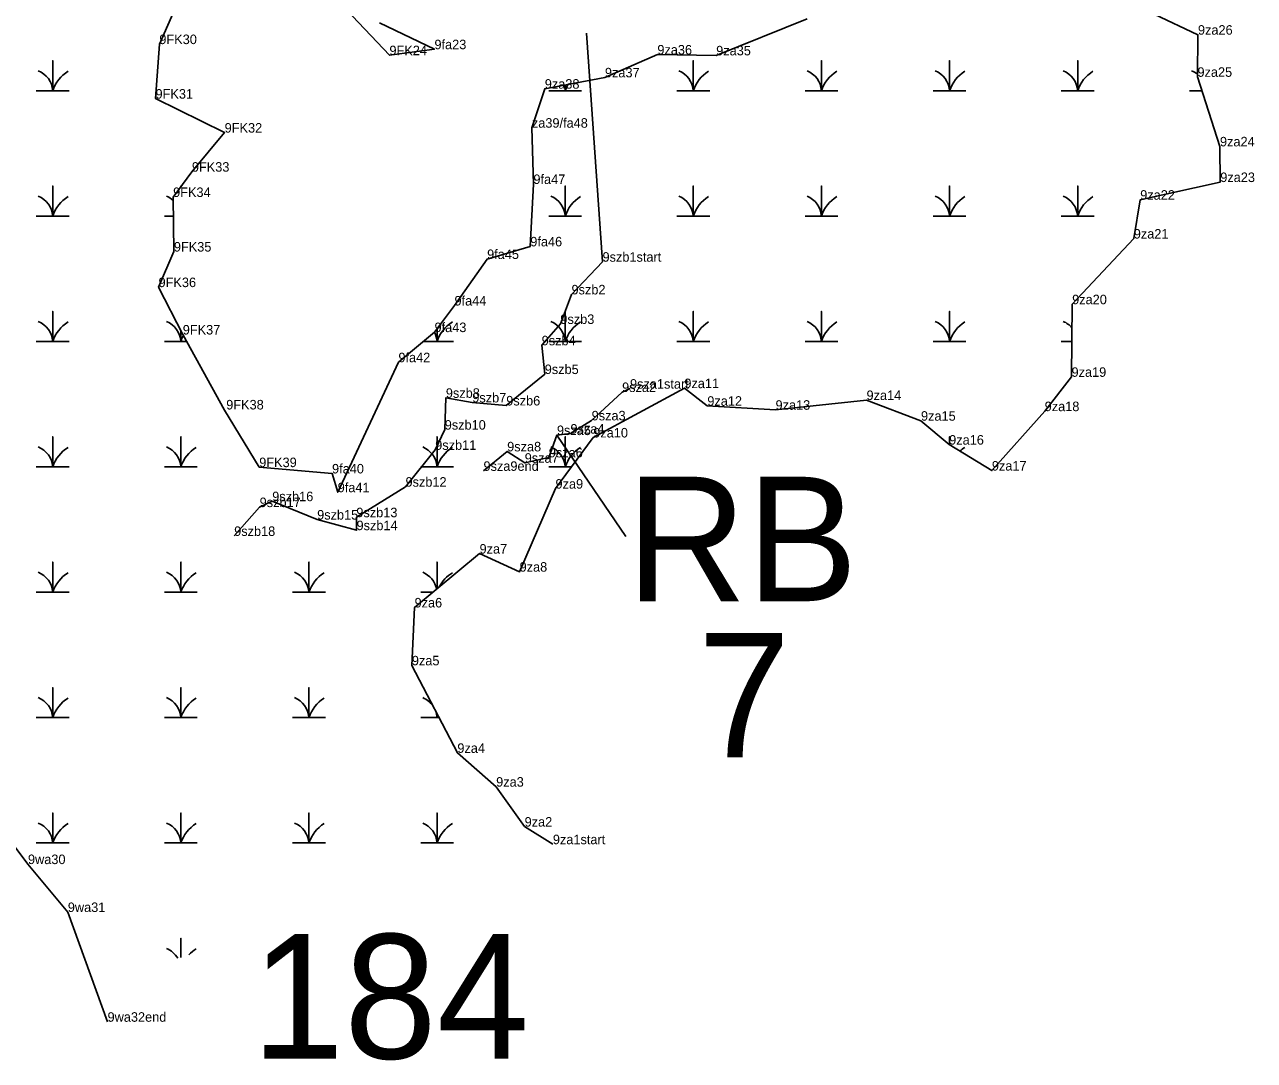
# Model space of a CAD drawing. Extents: x 2072529 to 2268796, y 436423 to 470406.
# Drawn here: x 2212551 to 2213196, y 449099 to 449643 of the extents above; entities that cross this region are included whole.
import ezdxf

# ---------------------------------------------------------------- set-up
doc = ezdxf.new("R2010")
doc.units = 0
for name, color, linetype in [('Default', 7, 'Continuous'), ('Exist Environmental Wetland Boundary', 7, 'Continuous'), ('Exist Environmental Wetland Boundary Cogo Comment', 7, 'Continuous'), ('Exist Hydro Jurisdictional Stream or Body of Water NEU Mitigable', 7, 'Continuous'), ('Exist Hydro Jurisdictional Stream or Body of Water NEU Mitigable Cogo Comment', 7, 'Continuous'), ('Exist Hydro Swamp or Marsh', 7, 'Continuous'), ('Old_Level_20', 7, 'Continuous')]:
    doc.layers.add(name, color=color, linetype=linetype)

msp = doc.modelspace()

# ---------------------------------------------------------------- linework, layer by layer
at = {"layer": 'Default'}
for p, q in [((2212845.8, 449638.34), (2212854.22, 449518.41)), ((2212866.49, 449374.14), (2212830.3, 449427.44))]:
    msp.add_line(p, q, dxfattribs=at)
at = {"layer": 'Exist Environmental Wetland Boundary'}
for points in [[(2212634.73, 449662.67), (2212621.6, 449632.61), (2212619.59, 449603.99), (2212655.88, 449586.16), (2212638.68, 449565.65), (2212628.83, 449552.36), (2212629.23, 449523.73), (2212621.18, 449505.08), (2212633.88, 449480.21), (2212655.73, 449440.43), (2212674.03, 449410.61), (2212712.25, 449407.29), (2212715.22, 449397.42), (2212747.08, 449465.66), (2212766.04, 449481.47), (2212776.52, 449495.43), (2212793.64, 449519.82), (2212816.31, 449526.45), (2212817.94, 449559.18), (2212817.15, 449588.73), (2212823.91, 449609.21), (2212855.49, 449615.15), (2212883.01, 449627.15), (2212913.88, 449626.69), (2212961.72, 449645.84)], [(2212737.14, 449643.7), (2212766, 449629.92), (2212742.36, 449626.79), (2212719.73, 449650.83)], [(2213143.83, 449648.25), (2213166.77, 449637.54), (2213166.51, 449615.44), (2213178.33, 449578.93), (2213178.48, 449560.22), (2213136.45, 449550.95), (2213133.08, 449530.56), (2213100.73, 449496.09), (2213100.41, 449457.99), (2213086.32, 449439.99), (2213058.59, 449408.8), (2213036.18, 449422.42), (2213021.39, 449434.97), (2212992.8, 449445.83), (2212945.03, 449440.72), (2212909.23, 449442.82), (2212897.19, 449452.07), (2212849.36, 449426.17), (2212829.54, 449399.32), (2212810.7, 449355.75), (2212789.67, 449365.23), (2212755.56, 449336.98), (2212754.15, 449306.59), (2212778.03, 449260.67), (2212798.39, 449242.92), (2212813.33, 449221.97), (2212828.16, 449212.72)], [(2212594.41, 449119.56), (2212573.55, 449177.14), (2212552.64, 449202.3), (2212529.72, 449232.63)]]:
    msp.add_lwpolyline(points, dxfattribs=at)
at = {"layer": 'Exist Hydro Jurisdictional Stream or Body of Water NEU Mitigable'}
for points in [[(2212854.22, 449518.41), (2212837.94, 449501.26), (2212832.09, 449485.74), (2212822.29, 449474.54), (2212823.88, 449459.46), (2212803.69, 449442.98), (2212785.86, 449444.57), (2212771.98, 449446.99), (2212771.39, 449430.28), (2212766.4, 449419.68), (2212750.82, 449400.35), (2212725, 449384.32), (2212725.1, 449377.52), (2212704.43, 449383.11), (2212680.84, 449392.74), (2212674.25, 449389.64), (2212660.87, 449374.5)], [(2212868.66, 449451.79), (2212864.5, 449450.03), (2212848.52, 449435.14), (2212837.4, 449428.22), (2212830.3, 449427.44), (2212826.02, 449415.73), (2212813.38, 449412.91), (2212804.16, 449418.88), (2212791.74, 449408.66)]]:
    msp.add_lwpolyline(points, dxfattribs=at)
at = {"layer": 'Exist Hydro Swamp or Marsh'}
for points in [[(2212557.03, 449608.17), (2212565.64, 449608.17), (2212565.64, 449623.95), (2212565.64, 449608.17), (2212574.24, 449608.17)], [(2212893.28, 449608.17), (2212901.89, 449608.17), (2212901.89, 449623.95), (2212901.89, 449608.17), (2212910.49, 449608.17)], [(2212960.53, 449608.17), (2212969.14, 449608.17), (2212969.14, 449623.95), (2212969.14, 449608.17), (2212977.74, 449608.17)], [(2213027.78, 449608.17), (2213036.39, 449608.17), (2213036.39, 449623.95), (2213036.39, 449608.17), (2213044.99, 449608.17)], [(2213095.03, 449608.17), (2213103.64, 449608.17), (2213103.64, 449623.95), (2213103.64, 449608.17), (2213112.24, 449608.17)], [(2212826.03, 449608.17), (2212834.64, 449608.17), (2212834.64, 449611.23)], [(2212834.64, 449611.23), (2212834.64, 449608.17), (2212843.24, 449608.17)], [(2213162.28, 449608.17), (2213168.86, 449608.17)], [(2212557.03, 449542.37), (2212565.64, 449542.37), (2212565.64, 449558.15), (2212565.64, 449542.37), (2212574.24, 449542.37)], [(2212632.89, 449557.83), (2212632.89, 449558.15), (2212632.89, 449557.83)], [(2212826.03, 449542.37), (2212834.64, 449542.37), (2212834.64, 449558.15), (2212834.64, 449542.37), (2212843.24, 449542.37)], [(2212893.28, 449542.37), (2212901.89, 449542.37), (2212901.89, 449558.15), (2212901.89, 449542.37), (2212910.49, 449542.37)], [(2212960.53, 449542.37), (2212969.14, 449542.37), (2212969.14, 449558.15), (2212969.14, 449542.37), (2212977.74, 449542.37)], [(2213027.78, 449542.37), (2213036.39, 449542.37), (2213036.39, 449558.15), (2213036.39, 449542.37), (2213044.99, 449542.37)], [(2213095.03, 449542.37), (2213103.64, 449542.37), (2213103.64, 449558.15), (2213103.64, 449542.37), (2213112.24, 449542.37)], [(2212624.28, 449542.37), (2212628.97, 449542.37)], [(2212557.03, 449476.57), (2212565.64, 449476.57), (2212565.64, 449492.35), (2212565.64, 449476.57), (2212574.24, 449476.57)], [(2212826.03, 449476.57), (2212834.64, 449476.57), (2212834.64, 449492.35), (2212834.64, 449476.57), (2212843.24, 449476.57)], [(2212893.28, 449476.57), (2212901.89, 449476.57), (2212901.89, 449492.35), (2212901.89, 449476.57), (2212910.49, 449476.57)], [(2212960.53, 449476.57), (2212969.14, 449476.57), (2212969.14, 449492.35), (2212969.14, 449476.57), (2212977.74, 449476.57)], [(2213027.78, 449476.57), (2213036.39, 449476.57), (2213036.39, 449492.35), (2213036.39, 449476.57), (2213044.99, 449476.57)], [(2212624.28, 449476.57), (2212632.89, 449476.57), (2212632.89, 449482.15)], [(2212632.89, 449482.15), (2212632.89, 449476.57), (2212635.87, 449476.57)], [(2212760.16, 449476.57), (2212767.39, 449476.57), (2212767.39, 449483.26)], [(2212767.39, 449483.26), (2212767.39, 449476.57), (2212775.99, 449476.57)], [(2213095.03, 449476.57), (2213100.57, 449476.57)], [(2212557.03, 449410.77), (2212565.64, 449410.77), (2212565.64, 449426.55), (2212565.64, 449410.77), (2212574.24, 449410.77)], [(2212624.28, 449410.77), (2212632.89, 449410.77), (2212632.89, 449426.55), (2212632.89, 449410.77), (2212641.49, 449410.77)], [(2212758.78, 449410.77), (2212767.39, 449410.77), (2212767.39, 449426.55), (2212767.39, 449410.77), (2212775.99, 449410.77)], [(2212826.03, 449410.77), (2212834.64, 449410.77), (2212834.64, 449426.55), (2212834.64, 449410.77), (2212837.99, 449410.77)], [(2213036.39, 449422.29), (2213036.39, 449426.55), (2213036.39, 449422.29)], [(2212557.03, 449344.97), (2212565.64, 449344.97), (2212565.64, 449360.75), (2212565.64, 449344.97), (2212574.24, 449344.97)], [(2212624.28, 449344.97), (2212632.89, 449344.97), (2212632.89, 449360.75), (2212632.89, 449344.97), (2212641.49, 449344.97)], [(2212691.53, 449344.97), (2212700.14, 449344.97), (2212700.14, 449360.75), (2212700.14, 449344.97), (2212708.74, 449344.97)], [(2212767.39, 449346.77), (2212767.39, 449360.75), (2212767.39, 449346.77)], [(2212758.78, 449344.97), (2212765.21, 449344.97)], [(2212557.03, 449279.17), (2212565.64, 449279.17), (2212565.64, 449294.95), (2212565.64, 449279.17), (2212574.24, 449279.17)], [(2212624.28, 449279.17), (2212632.89, 449279.17), (2212632.89, 449294.95), (2212632.89, 449279.17), (2212641.49, 449279.17)], [(2212691.53, 449279.17), (2212700.14, 449279.17), (2212700.14, 449294.95), (2212700.14, 449279.17), (2212708.74, 449279.17)], [(2212758.78, 449279.17), (2212767.39, 449279.17), (2212767.39, 449281.14)], [(2212767.39, 449281.14), (2212767.39, 449279.17), (2212768.41, 449279.17)], [(2212557.03, 449213.37), (2212565.64, 449213.37), (2212565.64, 449229.15), (2212565.64, 449213.37), (2212574.24, 449213.37)], [(2212624.28, 449213.37), (2212632.89, 449213.37), (2212632.89, 449229.15), (2212632.89, 449213.37), (2212641.49, 449213.37)], [(2212691.53, 449213.37), (2212700.14, 449213.37), (2212700.14, 449229.15), (2212700.14, 449213.37), (2212708.74, 449213.37)], [(2212758.78, 449213.37), (2212767.39, 449213.37), (2212767.39, 449229.15), (2212767.39, 449213.37), (2212775.99, 449213.37)], [(2212632.89, 449153.35), (2212632.89, 449163.35), (2212632.89, 449153.35)]]:
    msp.add_lwpolyline(points, dxfattribs=at)
for centre, radius, start, end in [((2212553.37, 449607.28), 12.3, 4.14034, 67.53497), ((2212583.88, 449602.11), 19.22, 122.12745, 161.62219), ((2212889.62, 449607.28), 12.3, 4.14034, 67.53497), ((2212920.13, 449602.11), 19.22, 122.12745, 161.62219), ((2212956.87, 449607.28), 12.3, 4.14034, 67.53497), ((2212987.38, 449602.11), 19.22, 122.12745, 161.62219), ((2213024.12, 449607.28), 12.3, 4.14034, 67.53497), ((2213054.63, 449602.11), 19.22, 122.12745, 161.62219), ((2213091.37, 449607.28), 12.3, 4.14034, 67.53497), ((2213121.88, 449602.11), 19.22, 122.12745, 161.62219), ((2213158.62, 449607.28), 12.3, 50.02091, 67.53497), ((2212822.37, 449607.28), 12.3, 4.14034, 18.19012), ((2212852.88, 449602.11), 19.22, 150.72952, 161.62219), ((2212553.37, 449541.48), 12.3, 4.14034, 67.53497), ((2212583.88, 449536.31), 19.22, 122.12745, 161.62219), ((2212620.62, 449541.48), 12.3, 47.95695, 67.53497), ((2212822.37, 449541.48), 12.3, 4.14034, 67.53497), ((2212852.88, 449536.31), 19.22, 122.12745, 161.62219), ((2212889.62, 449541.48), 12.3, 4.14034, 67.53497), ((2212920.13, 449536.31), 19.22, 122.12745, 161.62219), ((2212956.87, 449541.48), 12.3, 4.14034, 67.53497), ((2212987.38, 449536.31), 19.22, 122.12745, 161.62219), ((2213024.12, 449541.48), 12.3, 4.14034, 67.53497), ((2213054.63, 449536.31), 19.22, 122.12745, 161.62219), ((2213091.37, 449541.48), 12.3, 4.14034, 67.53497), ((2213121.88, 449536.31), 19.22, 122.12745, 161.62219), ((2212553.37, 449475.68), 12.3, 4.14034, 67.53497), ((2212583.88, 449470.51), 19.22, 122.12745, 161.62219), ((2212620.62, 449475.68), 12.3, 4.14034, 67.53497), ((2212755.12, 449475.68), 12.3, 4.14034, 27.84757), ((2212785.63, 449470.51), 19.22, 122.12745, 161.62219), ((2212822.37, 449475.68), 12.3, 4.14034, 67.53497), ((2212852.88, 449470.51), 19.22, 122.12745, 161.62219), ((2212889.62, 449475.68), 12.3, 4.14034, 67.53497), ((2212920.13, 449470.51), 19.22, 122.12745, 161.62219), ((2212956.87, 449475.68), 12.3, 4.14034, 67.53497), ((2212987.38, 449470.51), 19.22, 122.12745, 161.62219), ((2213024.12, 449475.68), 12.3, 4.14034, 67.53497), ((2213054.63, 449470.51), 19.22, 122.12745, 161.62219), ((2213091.37, 449475.68), 12.3, 41.1605, 67.53497), ((2212651.13, 449470.51), 19.22, 151.71909, 161.62219), ((2212553.37, 449409.88), 12.3, 4.14034, 67.53497), ((2212583.88, 449404.71), 19.22, 122.12745, 161.62219), ((2212620.62, 449409.88), 12.3, 4.14034, 67.53497), ((2212651.13, 449404.71), 19.22, 122.12745, 161.62219), ((2212755.12, 449409.88), 12.3, 4.14034, 67.53497), ((2212785.63, 449404.71), 19.22, 122.12745, 161.62219), ((2212822.37, 449409.88), 12.3, 4.14034, 67.53497), ((2212852.88, 449404.71), 19.22, 122.12745, 161.62219), ((2213054.63, 449404.71), 19.22, 122.12745, 131.91566), ((2212553.37, 449344.08), 12.3, 4.14034, 67.53497), ((2212583.88, 449338.91), 19.22, 122.12745, 161.62219), ((2212620.62, 449344.08), 12.3, 4.14034, 67.53497), ((2212651.13, 449338.91), 19.22, 122.12745, 161.62219), ((2212687.87, 449344.08), 12.3, 4.14034, 67.53497), ((2212718.38, 449338.91), 19.22, 122.12745, 161.62219), ((2212755.12, 449344.08), 12.3, 11.73927, 67.53497), ((2212785.63, 449338.91), 19.22, 122.12745, 152.6658), ((2212553.37, 449278.28), 12.3, 4.14034, 67.53497), ((2212583.88, 449273.11), 19.22, 122.12745, 161.62219), ((2212620.62, 449278.28), 12.3, 4.14034, 67.53497), ((2212651.13, 449273.11), 19.22, 122.12745, 161.62219), ((2212687.87, 449278.28), 12.3, 4.14034, 67.53497), ((2212718.38, 449273.11), 19.22, 122.12745, 161.62219), ((2212755.12, 449278.28), 12.3, 34.60715, 67.53497), ((2212755.12, 449278.28), 12.3, 4.14034, 20.33597), ((2212785.63, 449273.11), 19.22, 157.95191, 161.62219), ((2212553.37, 449212.48), 12.3, 4.14034, 67.53497), ((2212583.88, 449207.31), 19.22, 122.12745, 161.62219), ((2212620.62, 449212.48), 12.3, 4.14034, 67.53497), ((2212651.13, 449207.31), 19.22, 122.12745, 161.62219), ((2212687.87, 449212.48), 12.3, 4.14034, 67.53497), ((2212718.38, 449207.31), 19.22, 122.12745, 161.62219), ((2212755.12, 449212.48), 12.3, 4.14034, 67.53497), ((2212785.63, 449207.31), 19.22, 122.12745, 161.62219), ((2212620.62, 449146.68), 12.3, 30.0639, 67.53497), ((2212651.13, 449141.51), 19.22, 122.12745, 136.65251)]:
    msp.add_arc(centre, radius, start, end, dxfattribs=at)
at = {"layer": 'Old_Level_20'}
for p, q in [((2213166.77, 449637.54), (2213166.77, 449637.54)), ((2213166.77, 449637.54), (2213166.77, 449637.54)), ((2212621.6, 449632.61), (2212621.6, 449632.61)), ((2212766, 449629.92), (2212766, 449629.92)), ((2212766, 449629.92), (2212766, 449629.92)), ((2212742.36, 449626.79), (2212742.36, 449626.79)), ((2212883.01, 449627.15), (2212883.01, 449627.15)), ((2212913.88, 449626.69), (2212913.88, 449626.69)), ((2212855.49, 449615.15), (2212855.49, 449615.15)), ((2213166.51, 449615.44), (2213166.51, 449615.44)), ((2212823.91, 449609.21), (2212823.91, 449609.21)), ((2212823.91, 449609.21), (2212823.91, 449609.21)), ((2212619.59, 449603.99), (2212619.59, 449603.99)), ((2212655.88, 449586.16), (2212655.88, 449586.16)), ((2212817.15, 449588.73), (2212817.15, 449588.73)), ((2213178.33, 449578.93), (2213178.33, 449578.93)), ((2213178.33, 449578.93), (2213178.33, 449578.93)), ((2212638.68, 449565.65), (2212638.68, 449565.65)), ((2212817.94, 449559.18), (2212817.94, 449559.18)), ((2213178.48, 449560.22), (2213178.48, 449560.22)), ((2213178.48, 449560.22), (2213178.48, 449560.22)), ((2212628.83, 449552.36), (2212628.83, 449552.36)), ((2213136.45, 449550.95), (2213136.45, 449550.95)), ((2213136.45, 449550.95), (2213136.45, 449550.95)), ((2213133.08, 449530.56), (2213133.08, 449530.56)), ((2212629.23, 449523.73), (2212629.23, 449523.73)), ((2212816.31, 449526.45), (2212816.31, 449526.45)), ((2212793.64, 449519.82), (2212793.64, 449519.82)), ((2212854.22, 449518.41), (2212854.22, 449518.41)), ((2212621.18, 449505.08), (2212621.18, 449505.08)), ((2212837.94, 449501.26), (2212837.94, 449501.26)), ((2212776.52, 449495.43), (2212776.52, 449495.43)), ((2212776.52, 449495.43), (2212776.52, 449495.43)), ((2213100.73, 449496.09), (2213100.73, 449496.09)), ((2213100.73, 449496.09), (2213100.73, 449496.09)), ((2212766.04, 449481.47), (2212766.04, 449481.47)), ((2212832.09, 449485.74), (2212832.09, 449485.74)), ((2212633.88, 449480.21), (2212633.88, 449480.21)), ((2212822.29, 449474.54), (2212822.29, 449474.54)), ((2212747.08, 449465.66), (2212747.08, 449465.66)), ((2212747.08, 449465.66), (2212747.08, 449465.66)), ((2212823.88, 449459.46), (2212823.88, 449459.46)), ((2213100.41, 449457.99), (2213100.41, 449457.99)), ((2212864.5, 449450.03), (2212864.5, 449450.03)), ((2212868.66, 449451.79), (2212868.66, 449451.79)), ((2212897.19, 449452.07), (2212897.19, 449452.07)), ((2212897.19, 449452.07), (2212897.19, 449452.07)), ((2212771.98, 449446.99), (2212771.98, 449446.99)), ((2212785.86, 449444.57), (2212785.86, 449444.57)), ((2212803.69, 449442.98), (2212803.69, 449442.98)), ((2212909.23, 449442.82), (2212909.23, 449442.82)), ((2212909.23, 449442.82), (2212909.23, 449442.82)), ((2212992.8, 449445.83), (2212992.8, 449445.83)), ((2212992.8, 449445.83), (2212992.8, 449445.83)), ((2212655.73, 449440.43), (2212655.73, 449440.43)), ((2212945.03, 449440.72), (2212945.03, 449440.72)), ((2212945.03, 449440.72), (2212945.03, 449440.72)), ((2213086.32, 449439.99), (2213086.32, 449439.99)), ((2213086.32, 449439.99), (2213086.32, 449439.99)), ((2212771.39, 449430.28), (2212771.39, 449430.28)), ((2212848.52, 449435.14), (2212848.52, 449435.14)), ((2213021.39, 449434.97), (2213021.39, 449434.97)), ((2212830.3, 449427.44), (2212830.3, 449427.44)), ((2212837.4, 449428.22), (2212837.4, 449428.22)), ((2212849.36, 449426.17), (2212849.36, 449426.17)), ((2212849.36, 449426.17), (2212849.36, 449426.17)), ((2212766.4, 449419.68), (2212766.4, 449419.68)), ((2212804.16, 449418.88), (2212804.16, 449418.88)), ((2213036.18, 449422.42), (2213036.18, 449422.42)), ((2212674.03, 449410.61), (2212674.03, 449410.61)), ((2212813.38, 449412.91), (2212813.38, 449412.91)), ((2212826.02, 449415.73), (2212826.02, 449415.73)), ((2212712.25, 449407.29), (2212712.25, 449407.29)), ((2212712.25, 449407.29), (2212712.25, 449407.29)), ((2212791.74, 449408.66), (2212791.74, 449408.66)), ((2213058.59, 449408.8), (2213058.59, 449408.8)), ((2212750.82, 449400.35), (2212750.82, 449400.35)), ((2212829.54, 449399.32), (2212829.54, 449399.32)), ((2212680.84, 449392.74), (2212680.84, 449392.74)), ((2212715.22, 449397.42), (2212715.22, 449397.42)), ((2212674.25, 449389.64), (2212674.25, 449389.64)), ((2212704.43, 449383.11), (2212704.43, 449383.11)), ((2212725, 449384.32), (2212725, 449384.32)), ((2212660.87, 449374.5), (2212660.87, 449374.5)), ((2212725.1, 449377.52), (2212725.1, 449377.52)), ((2212789.67, 449365.23), (2212789.67, 449365.23)), ((2212810.7, 449355.75), (2212810.7, 449355.75)), ((2212810.7, 449355.75), (2212810.7, 449355.75)), ((2212755.56, 449336.98), (2212755.56, 449336.98)), ((2212755.56, 449336.98), (2212755.56, 449336.98)), ((2212754.15, 449306.59), (2212754.15, 449306.59)), ((2212778.03, 449260.67), (2212778.03, 449260.67)), ((2212778.03, 449260.67), (2212778.03, 449260.67)), ((2212798.39, 449242.92), (2212798.39, 449242.92)), ((2212813.33, 449221.97), (2212813.33, 449221.97)), ((2212813.33, 449221.97), (2212813.33, 449221.97)), ((2212828.16, 449212.72), (2212828.16, 449212.72)), ((2212552.64, 449202.3), (2212552.64, 449202.3)), ((2212573.55, 449177.14), (2212573.55, 449177.14)), ((2212594.41, 449119.56), (2212594.41, 449119.56))]:
    msp.add_line(p, q, dxfattribs=at)

# ---------------------------------------------------------------- texts
at = {"layer": 'Default'}
for s, p in [('RB', (2212866.78, 449340.23)), ('7', (2212904.21, 449258.25)), ('184', (2212670.03, 449100.21))]:
    msp.add_text(s, height=65.34, dxfattribs=at).set_placement(p)
at = {"layer": 'Exist Environmental Wetland Boundary Cogo Comment'}
for s, p in [('9FK30', (2212621.6, 449632.61)), ('9za26', (2213166.77, 449637.54)), ('9FK24', (2212742.36, 449626.79)), ('9fa23', (2212766, 449629.92)), ('9za36', (2212883.01, 449627.15)), ('9za35', (2212913.88, 449626.69)), ('9za37', (2212855.49, 449615.15)), ('9za25', (2213166.51, 449615.44)), ('9za38', (2212823.91, 449609.21)), ('9FK31', (2212619.59, 449603.99)), ('9FK32', (2212655.88, 449586.16)), ('za39/fa48', (2212817.15, 449588.73)), ('9za24', (2213178.33, 449578.93)), ('9FK33', (2212638.68, 449565.65)), ('9fa47', (2212817.94, 449559.18)), ('9za23', (2213178.48, 449560.22)), ('9FK34', (2212628.83, 449552.36)), ('9za22', (2213136.45, 449550.95)), ('9za21', (2213133.08, 449530.56)), ('9FK35', (2212629.23, 449523.73)), ('9fa46', (2212816.31, 449526.45)), ('9fa45', (2212793.64, 449519.82)), ('9FK36', (2212621.18, 449505.08)), ('9za20', (2213100.73, 449496.09)), ('9fa44', (2212776.52, 449495.43)), ('9FK37', (2212633.88, 449480.21)), ('9fa43', (2212766.04, 449481.47)), ('9fa42', (2212747.08, 449465.66)), ('9za19', (2213100.41, 449457.99)), ('9za11', (2212897.19, 449452.07)), ('9za14', (2212992.8, 449445.83)), ('9FK38', (2212656.7, 449440.88)), ('9za12', (2212909.23, 449442.82)), ('9za13', (2212945.03, 449440.72)), ('9za18', (2213086.32, 449439.99)), ('9za15', (2213021.39, 449434.97)), ('9za10', (2212849.36, 449426.17)), ('9za16', (2213036.18, 449422.42)), ('9FK39', (2212674.03, 449410.61)), ('9fa40', (2212712.25, 449407.29)), ('9za17', (2213058.59, 449408.8)), ('9za9', (2212829.54, 449399.32)), ('9fa41', (2212715.22, 449397.42)), ('9za7', (2212789.67, 449365.23)), ('9za8', (2212810.7, 449355.75)), ('9za6', (2212755.56, 449336.98)), ('9za5', (2212754.15, 449306.59)), ('9za4', (2212778.03, 449260.67)), ('9za3', (2212798.39, 449242.92)), ('9za2', (2212813.33, 449221.97)), ('9za1start', (2212828.16, 449212.72)), ('9wa30', (2212552.64, 449202.3)), ('9wa31', (2212573.55, 449177.14)), ('9wa32end', (2212594.41, 449119.56))]:
    msp.add_text(s, height=5, dxfattribs=at).set_placement(p)
at = {"layer": 'Exist Hydro Jurisdictional Stream or Body of Water NEU Mitigable Cogo Comment'}
for s, p in [('9szb1start', (2212854.22, 449518.41)), ('9szb2', (2212837.94, 449501.26)), ('9szb3', (2212832.09, 449485.74)), ('9szb4', (2212822.29, 449474.54)), ('9szb5', (2212823.88, 449459.46)), ('9sza1start', (2212868.66, 449451.79)), ('9szb8', (2212771.98, 449446.99)), ('9szb7', (2212785.86, 449444.57)), ('9sza2', (2212864.5, 449450.03)), ('9szb6', (2212803.69, 449442.98)), ('9sza3', (2212848.52, 449435.14)), ('9szb10', (2212771.39, 449430.28)), ('9sza5', (2212830.3, 449427.44)), ('9sza4', (2212837.4, 449428.22)), ('9szb11', (2212766.4, 449419.68)), ('9sza8', (2212804.16, 449418.88)), ('9sza7', (2212813.38, 449412.91)), ('9sza6', (2212826.02, 449415.73)), ('9sza9end', (2212791.74, 449408.66)), ('9szb12', (2212750.82, 449400.35)), ('9szb16', (2212680.84, 449392.74)), ('9szb17', (2212674.25, 449389.64)), ('9szb15', (2212704.43, 449383.11)), ('9szb13', (2212725, 449384.32)), ('9szb18', (2212660.87, 449374.5)), ('9szb14', (2212725.1, 449377.52))]:
    msp.add_text(s, height=5, dxfattribs=at).set_placement(p)

doc.saveas('drawing.dxf')
